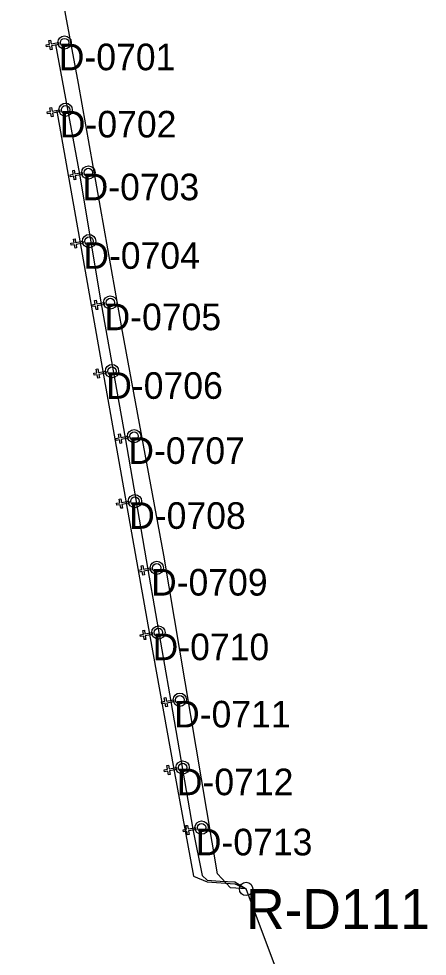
# Model space of a CAD drawing. Extents: x -729889 to -691139, y -995431 to -974354.
# Drawn here: x -725816.8 to -725786.1, y -979071.9 to -979001.4 of the extents above; entities that cross this region are included whole.
import ezdxf

# ---------------------------------------------------------------- set-up
doc = ezdxf.new("R2010")
doc.units = 0
for name, color, linetype in [('Atributy', 7, 'Continuous'), ('Dočasné zaměření bodu', 7, 'Continuous'), ('Kabelové vedení VO', 7, 'Continuous'), ('Rozpojovací bod', 7, 'Continuous'), ('Svítidlo zářivkové', 7, 'Continuous')]:
    doc.layers.add(name, color=color, linetype=linetype)

# ---------------------------------------------------------------- blocks, each defined once
blk = doc.blocks.new('6.6610')
at = {"layer": 'Svítidlo zářivkové'}
blk.add_lwpolyline([(-0.074, 0.019), (-0.074, 0.568), (-0.347, 0.568), (-0.347, 0.692), (-0.074, 0.692), (-0.074, 0.943), (0.077, 0.943), (0.077, 0.692), (0.353, 0.692), (0.353, 0.568), (0.077, 0.568), (0.077, 0.019)], close=True, dxfattribs=at)
for radius in [0.5, 0.315]:
    blk.add_circle((0, -0.443), radius, dxfattribs=at)
blk = doc.blocks.new('4.02')
at = {"layer": 'Dočasné zaměření bodu'}
blk.add_circle((0, 0), 0.5, dxfattribs=at)

msp = doc.modelspace()

# ---------------------------------------------------------------- linework, layer by layer
at = {"layer": 'Kabelové vedení VO'}
for p, q in [((-725814.039, -979003.376), (-725812.244, -979013.11)), ((-725813.949, -979008.392), (-725812.195, -979018.285)), ((-725812.244, -979013.11), (-725810.599, -979022.874)), ((-725812.195, -979018.285), (-725810.46, -979028.088)), ((-725810.599, -979022.874), (-725808.795, -979032.926)), ((-725810.46, -979028.088), (-725808.735, -979037.832)), ((-725808.795, -979032.926), (-725807.1, -979042.828)), ((-725808.735, -979037.832), (-725806.981, -979047.685)), ((-725807.1, -979042.828), (-725805.365, -979052.751)), ((-725806.981, -979047.685), (-725805.157, -979057.846)), ((-725805.365, -979052.751), (-725803.71, -979062.366)), ((-725805.157, -979057.846), (-725805.157, -979057.846)), ((-725795.67, -979077.56), (-725799.71, -979066.85))]:
    msp.add_line(p, q, dxfattribs=at)
for points in [[(-725799.71, -979066.85), (-725800.876, -979066.761), (-725801.868, -979065.703), (-725805.903, -979041.758), (-725809.012, -979024.957), (-725812.319, -979006.304), (-725815.097, -978991.355), (-725814.369, -978989.701), (-725816.221, -978979.515), (-725816.811, -978978.841)], [(-725805.157, -979057.846), (-725803.66, -979065.89), (-725802.649, -979066.316), (-725800.548, -979066.464), (-725799.71, -979066.85)], [(-725803.71, -979062.366), (-725803.026, -979065.825), (-725802.649, -979066.192), (-725801.648, -979066.251), (-725800.548, -979066.321), (-725799.71, -979066.85)]]:
    msp.add_lwpolyline(points, dxfattribs=at)

# ---------------------------------------------------------------- block references
at = {"layer": 'Rozpojovací bod'}
msp.add_blockref('4.02', (-725799.71, -979066.85), dxfattribs=at)
at = {"layer": 'Svítidlo zářivkové', "rotation": 100}
for p in [(-725813.8, -979003.3), (-725813.721, -979008.352), (-725812.01, -979013.07), (-725811.957, -979018.225), (-725810.36, -979022.84), (-725810.232, -979027.999), (-725808.57, -979032.89), (-725808.507, -979037.773), (-725806.862, -979042.788), (-725806.743, -979047.646), (-725805.13, -979052.7), (-725804.919, -979057.796), (-725803.492, -979062.316)]:
    msp.add_blockref('6.6610', p, dxfattribs=at)

# ---------------------------------------------------------------- texts
at = {"layer": 'Atributy'}
for s, height, p in [('D-0701', 2, (-725813.8, -979005.308)), ('D-0702', 2, (-725813.721, -979010.36)), ('D-0703', 2, (-725812.01, -979015.078)), ('D-0704', 2, (-725811.957, -979020.233)), ('D-0705', 2, (-725810.36, -979024.848)), ('D-0706', 2, (-725810.232, -979030.007)), ('D-0707', 2, (-725808.57, -979034.898)), ('D-0708', 2, (-725808.507, -979039.78)), ('D-0709', 2, (-725806.862, -979044.796)), ('D-0710', 2, (-725806.743, -979049.653)), ('D-0711', 2, (-725805.13, -979054.708)), ('D-0712', 2, (-725804.919, -979059.804)), ('D-0713', 2, (-725803.492, -979064.324)), ('R-D111', 3, (-725799.71, -979069.861))]:
    msp.add_text(s, height=height, dxfattribs=at).set_placement(p)

doc.saveas('drawing.dxf')
